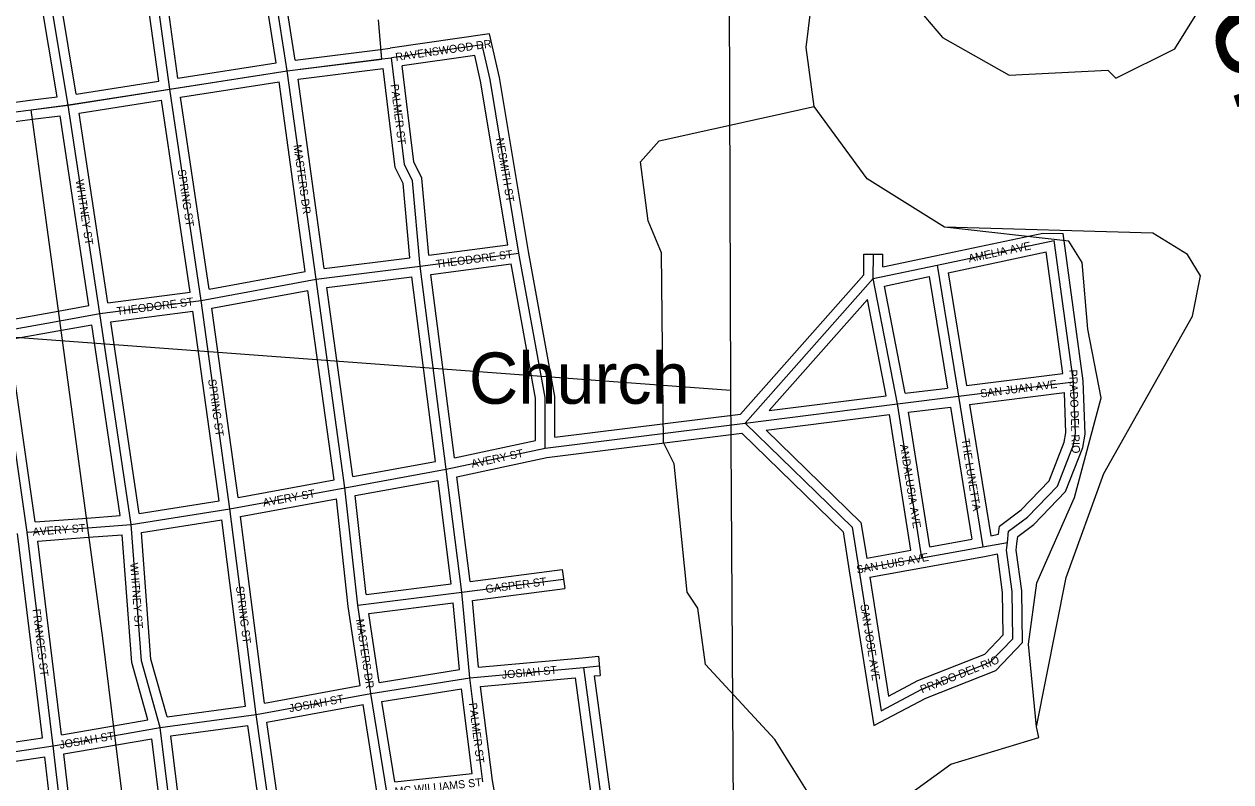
# Model space of a CAD drawing. Extents: x 418523 to 616617, y 1878279 to 2196743.
# Drawn here: x 550037 to 553806, y 2023340 to 2025705 of the extents above; entities that cross this region are included whole.
import ezdxf

# ---------------------------------------------------------------- set-up
doc = ezdxf.new("R2010")
doc.units = 0
for name, color, linetype in [('Level 1', 7, 'Continuous'), ('Level 31', 7, 'Continuous'), ('Level 32', 7, 'Continuous'), ('Level 34', 7, 'Continuous'), ('Level 41', 7, 'Continuous'), ('Level 5', 7, 'Continuous'), ('Level 57', 7, 'Continuous'), ('Level 7', 7, 'Continuous'), ('Level 8', 7, 'Continuous')]:
    doc.layers.add(name, color=color, linetype=linetype)

msp = doc.modelspace()

# ---------------------------------------------------------------- linework, layer by layer
at = {"layer": 'Level 1'}
for p, q in [((552213.198, 2035107.445), (552242.944, 2024561.628)), ((552242.944, 2024561.628), (544796.972, 2025112.883)), ((552242.944, 2024561.628), (552312.246, 2014734.776))]:
    msp.add_line(p, q, dxfattribs=at)
at = {"layer": 'Level 31'}
for p, q in [((550492.015, 2025501.572), (550402.323, 2026152.062)), ((550175.332, 2025452.304), (550101.517, 2025894.369)), ((550859.103, 2025559.062), (550827.358, 2025758.805)), ((551467.703, 2025640.592), (551184.316, 2025599.948)), ((550859.103, 2025559.062), (551154.52, 2025596.033)), ((551154.52, 2025596.033), (551184.316, 2025599.948)), ((550492.015, 2025501.572), (550859.103, 2025559.062)), ((550949.123, 2024908.573), (550859.103, 2025559.062)), ((550175.332, 2025452.304), (550492.015, 2025501.572)), ((550590.243, 2024842.695), (550492.015, 2025501.572)), ((550059.636, 2025437.366), (550175.332, 2025452.304)), ((550273.578, 2024801.789), (550175.332, 2025452.304)), ((549858.355, 2025411.768), (550059.636, 2025437.366)), ((552888.765, 2024952.498), (553254.641, 2025029.653)), ((553314.874, 2024588.724), (553254.641, 2025029.653)), ((551274.341, 2024949.46), (551582.765, 2024990.033)), ((552689.34, 2024910.514), (552689.555, 2024986.882)), ((550949.123, 2024908.573), (551274.341, 2024949.46)), ((551355.861, 2024315.361), (551274.341, 2024949.46)), ((552689.34, 2024910.514), (552888.765, 2024952.498)), ((552888.765, 2024952.498), (552955.42, 2024543.189)), ((550590.243, 2024842.695), (550949.123, 2024908.573)), ((551038.828, 2024258.086), (550949.123, 2024908.573)), ((552289.13, 2024459.616), (552689.34, 2024910.514)), ((552764.6, 2024519.363), (552689.34, 2024910.514)), ((550273.578, 2024801.789), (550590.243, 2024842.695)), ((550680.26, 2024192.205), (550590.243, 2024842.695)), ((549956.547, 2024744.523), (550148.985, 2024779.24)), ((550148.985, 2024779.24), (550273.578, 2024801.789)), ((550371.805, 2024143.275), (550273.578, 2024801.789)), ((550046.626, 2024119.125), (549956.547, 2024744.523)), ((552955.42, 2024543.189), (553314.874, 2024588.724)), ((552289.13, 2024459.616), (552764.6, 2024519.363)), ((552764.6, 2024519.363), (552955.42, 2024543.189)), ((552841.192, 2024038.748), (552764.6, 2024519.363)), ((552955.42, 2024543.189), (553031.411, 2024073.122)), ((551664.679, 2024381.391), (552289.13, 2024459.616)), ((551355.861, 2024315.361), (551664.679, 2024381.391)), ((551038.828, 2024258.086), (551355.861, 2024315.361)), ((551404.829, 2023931.92), (551355.861, 2024315.361)), ((550680.26, 2024192.205), (551038.828, 2024258.086)), ((551079.601, 2023891.032), (551038.828, 2024258.086)), ((550371.805, 2024143.275), (550680.26, 2024192.205)), ((550762.065, 2023550.104), (550680.26, 2024192.205)), ((550046.626, 2024119.125), (550236.471, 2024133.121)), ((550236.471, 2024133.121), (550371.805, 2024143.275)), ((550128.031, 2023451.931), (550046.626, 2024119.125)), ((552841.192, 2024038.748), (553031.411, 2024073.122)), ((553031.411, 2024073.122), (553108.135, 2024087.452)), ((552643.999, 2024003.304), (552841.192, 2024038.748)), ((552643.999, 2024003.304), (552713.73, 2023561.619)), ((551404.829, 2023931.92), (551721.817, 2023972.834)), ((551079.601, 2023891.032), (551404.829, 2023931.92)), ((551429.099, 2023664.922), (551404.829, 2023931.92)), ((551120.64, 2023615.985), (551079.601, 2023891.032)), ((551429.099, 2023664.922), (551784.09, 2023697.363)), ((551784.09, 2023697.363), (551833.852, 2023701.949)), ((551784.09, 2023697.363), (551869.425, 2023063.62)), ((551120.64, 2023615.985), (551429.099, 2023664.922)), ((551469.996, 2023339.691), (551429.099, 2023664.922)), ((550762.065, 2023550.104), (551120.64, 2023615.985)), ((551169.821, 2023307.458), (551120.64, 2023615.985)), ((550461.866, 2023509.15), (550762.065, 2023550.104)), ((550851.82, 2022916.345), (550762.065, 2023550.104)), ((550321.103, 2023484.828), (550461.866, 2023509.15)), ((550543.305, 2022850.685), (550461.866, 2023509.15)), ((550128.031, 2023451.931), (550321.103, 2023484.828)), ((549794.534, 2023402.715), (550128.031, 2023451.931)), ((550201.296, 2022818.217), (550128.031, 2023451.931))]:
    msp.add_line(p, q, dxfattribs=at)
for points in [[(551582.765, 2024990.033), (551492.425, 2025532.15), (551467.703, 2025640.592)], [(551274.341, 2024949.46), (551250.073, 2025216.095), (551225.185, 2025266.351), (551184.316, 2025599.948)], [(551664.679, 2024381.391), (551664.814, 2024539.584), (551582.765, 2024990.033)], [(553108.135, 2024087.452), (553111.717, 2024121.991), (553170.461, 2024165.828), (553264.21, 2024262.662), (553314.32, 2024391.621), (553320.44, 2024426.879), (553314.874, 2024588.724)], [(552289.13, 2024459.616), (552622.824, 2024135.009), (552643.999, 2024003.304)], [(550461.866, 2023509.15), (550403.847, 2023717.696), (550371.805, 2024143.275)], [(552713.73, 2023561.619), (552840.987, 2023628.901), (553054.798, 2023713.394), (553125.35, 2023786.656), (553122.912, 2023933.581), (553105.53, 2024063.095), (553108.135, 2024087.452)]]:
    msp.add_lwpolyline(points, dxfattribs=at)
at = {"layer": 'Level 32'}
for p, q in [((550458.27, 2025526.683), (550376.265, 2026121.421)), ((550517.562, 2025535.938), (550436.439, 2026124.283)), ((550140.615, 2025478.07), (550075.932, 2025865.441)), ((550200.037, 2025486.508), (550131.441, 2025897.321)), ((550824.756, 2025584.049), (550797.73, 2025754.096)), ((550884.176, 2025592.434), (550856.987, 2025763.512)), ((551490.81, 2025674.213), (551180.408, 2025629.692)), ((550884.176, 2025592.434), (551150.612, 2025625.778)), ((551150.612, 2025625.778), (551180.408, 2025629.692)), ((551444.598, 2025606.969), (551217.669, 2025574.422)), ((550517.562, 2025535.938), (550824.756, 2025584.048)), ((550892.989, 2025533.066), (551158.22, 2025566.261)), ((550200.038, 2025486.508), (550458.27, 2025526.683)), ((550974.78, 2024942.035), (550892.988, 2025533.066)), ((550526.08, 2025476.54), (550833.573, 2025524.696)), ((550915.47, 2024932.896), (550833.573, 2025524.696)), ((549885.827, 2025445.503), (550055.851, 2025467.127)), ((550055.795, 2025467.12), (550140.615, 2025478.07)), ((550209.458, 2025427.251), (550466.795, 2025467.286)), ((550556.06, 2024868.528), (550466.795, 2025467.286)), ((550615.342, 2024877.802), (550526.08, 2025476.54)), ((550063.478, 2025407.612), (550150.054, 2025418.79)), ((550239.564, 2024826.121), (550150.054, 2025418.79)), ((550298.858, 2024835.304), (550209.458, 2025427.251)), ((549892.518, 2025385.869), (550063.421, 2025407.605)), ((553344.805, 2024591.276), (553281.96, 2025051.33)), ((551301.389, 2024983.276), (551548.069, 2025015.727)), ((550974.78, 2024942.034), (551241.837, 2024975.609)), ((552659.373, 2024921.943), (552659.555, 2024986.966)), ((552659.555, 2024986.966), (552719.556, 2024986.796)), ((552719.446, 2024947.509), (552719.556, 2024986.796)), ((552719.447, 2024947.509), (552882.585, 2024981.854)), ((552922.98, 2024929.051), (553229.281, 2024993.643)), ((553281.05, 2024614.68), (553229.282, 2024993.644)), ((550615.342, 2024877.803), (550915.47, 2024932.896)), ((551307.913, 2024923.616), (551558.368, 2024956.564)), ((551381.462, 2024351.512), (551307.913, 2024923.615)), ((552922.98, 2024929.051), (552980.378, 2024576.59)), ((550982.991, 2024882.594), (551248.401, 2024915.961)), ((551322.47, 2024339.814), (551248.4, 2024915.961)), ((552274.193, 2024487.979), (552659.373, 2024921.942)), ((552724.371, 2024887.229), (552864.204, 2024916.668)), ((552788.754, 2024552.611), (552724.371, 2024887.229)), ((552864.204, 2024916.668), (552920.805, 2024569.1)), ((550298.858, 2024835.304), (550556.06, 2024868.528)), ((550623.897, 2024818.37), (550923.69, 2024873.401)), ((551005.19, 2024282.407), (550923.69, 2024873.401)), ((551064.275, 2024293.168), (550982.99, 2024882.593)), ((550143.643, 2024808.761), (550239.564, 2024826.121)), ((550705.68, 2024227.378), (550623.897, 2024818.37)), ((552364.487, 2024499.321), (552671.38, 2024845.081)), ((552729.091, 2024545.136), (552671.38, 2024845.081)), ((549981.737, 2024779.552), (550143.66, 2024808.764)), ((550307.765, 2024775.954), (550564.601, 2024809.131)), ((550397.011, 2024177.649), (550307.765, 2024775.954)), ((550646.511, 2024217.226), (550564.601, 2024809.131)), ((549990.37, 2024720.139), (550154.312, 2024749.715)), ((550154.329, 2024749.718), (550248.471, 2024766.756)), ((550337.37, 2024170.776), (550248.471, 2024766.756)), ((550072.331, 2024151.101), (549990.37, 2024720.139)), ((552980.378, 2024576.59), (553281.05, 2024614.679)), ((552788.755, 2024552.611), (552920.805, 2024569.099)), ((552989.992, 2024517.327), (553286.022, 2024554.828)), ((552364.487, 2024499.321), (552729.09, 2024545.137)), ((552799.111, 2024493.438), (552930.423, 2024509.833)), ((552930.424, 2024509.833), (552997.096, 2024097.406)), ((552989.992, 2024517.327), (553056.122, 2024108.256)), ((551694.709, 2024415.387), (552274.193, 2024487.979)), ((552354.762, 2024437.626), (552739.542, 2024485.976)), ((552806.938, 2024063.071), (552739.542, 2024485.976)), ((552866, 2024073.716), (552799.111, 2024493.437)), ((551381.462, 2024351.513), (551634.7, 2024405.659)), ((551669.69, 2024351.783), (552278.55, 2024428.055)), ((551064.275, 2024293.168), (551322.47, 2024339.813)), ((551389.115, 2024291.791), (551669.69, 2024351.783)), ((550705.68, 2024227.378), (551005.19, 2024282.407)), ((551430.784, 2023965.518), (551389.116, 2024291.791)), ((551071.74, 2024233.545), (551330.105, 2024280.221)), ((551371.263, 2023957.936), (551330.105, 2024280.221)), ((550397.01, 2024177.649), (550646.512, 2024217.226)), ((550713.61, 2024167.828), (551012.568, 2024222.757)), ((551049.847, 2023887.161), (551012.568, 2024222.757)), ((551106.059, 2023924.595), (551071.74, 2024233.544)), ((550234.226, 2024163.037), (550337.37, 2024170.776)), ((550072.331, 2024151.101), (550234.265, 2024163.04)), ((550403.795, 2024117.973), (550654.41, 2024157.728)), ((550728.548, 2023575.809), (550654.41, 2024157.727)), ((550787.82, 2023585.339), (550713.61, 2024167.829)), ((550094.708, 2023477.338), (550016.886, 2024115.169)), ((550080.219, 2024091.519), (550238.678, 2024103.201)), ((550238.717, 2024103.203), (550344.141, 2024111.113)), ((552866, 2024073.716), (552997.096, 2024097.406)), ((553056.123, 2024108.256), (553080.607, 2024112.829)), ((550154.002, 2023486.788), (550080.22, 2024091.519)), ((552668.769, 2024038.236), (552806.937, 2024063.071)), ((552846.528, 2024009.225), (553036.747, 2024043.599)), ((553036.92, 2024043.631), (553076.872, 2024051.092)), ((551430.784, 2023965.518), (551717.978, 2024002.587)), ((551717.978, 2024002.587), (551725.658, 2023943.08)), ((552614.365, 2023998.625), (552690.644, 2023515.476)), ((552678.213, 2023978.971), (552846.5, 2024009.22)), ((551106.059, 2023924.595), (551371.263, 2023957.936)), ((551437.322, 2023905.864), (551725.658, 2023943.08)), ((552678.213, 2023978.971), (552736.819, 2023607.761)), ((551456.26, 2023697.529), (551437.323, 2023905.864)), ((551086.688, 2023640.25), (551049.847, 2023887.161)), ((551113.805, 2023865.095), (551377.764, 2023898.28)), ((551396.681, 2023690.154), (551377.763, 2023898.279)), ((551145.844, 2023650.359), (551113.805, 2023865.094)), ((551456.26, 2023697.529), (551781.36, 2023727.239)), ((551781.336, 2023727.237), (551831.1, 2023731.823)), ((551831.1, 2023731.823), (551836.606, 2023672.074)), ((551145.845, 2023650.359), (551396.681, 2023690.154)), ((551462.738, 2023637.87), (551758.194, 2023664.871)), ((551758.194, 2023664.871), (551835.629, 2023089.796)), ((551817.998, 2023670.359), (551836.606, 2023672.074)), ((551817.998, 2023670.359), (551894.835, 2023099.737)), ((550787.82, 2023585.338), (551086.688, 2023640.25)), ((551154.993, 2023591.058), (551403.199, 2023630.436)), ((551436.419, 2023366.257), (551403.2, 2023630.437)), ((551499.661, 2023344.237), (551462.738, 2023637.87)), ((550483.753, 2023542.413), (550728.548, 2023575.81)), ((550795.807, 2023525.8), (551095.849, 2023580.926)), ((551140.125, 2023303.175), (551095.85, 2023580.926)), ((551194.961, 2023340.331), (551154.993, 2023591.058)), ((550316.064, 2023514.402), (550424.074, 2023533.064)), ((550154.001, 2023486.788), (550316.064, 2023514.402)), ((550495.277, 2023483.429), (550736.546, 2023516.343)), ((550818.19, 2022939.859), (550736.546, 2023516.343)), ((550877.043, 2022952.198), (550795.808, 2023525.8)), ((549820.952, 2023436.938), (550094.709, 2023477.338)), ((550161.1, 2023427.132), (550326.143, 2023455.254)), ((550326.211, 2023455.266), (550435.956, 2023474.227)), ((550509.753, 2022877.557), (550435.957, 2023474.227)), ((550569.064, 2022886.838), (550495.277, 2023483.429)), ((549828.2, 2023377.356), (550101.785, 2023417.731)), ((550168.211, 2022843.177), (550101.785, 2023417.731)), ((550227.729, 2022850.809), (550161.099, 2023427.131)), ((551194.961, 2023340.331), (551436.419, 2023366.257)), ((551551.884, 2023055.912), (551499.661, 2023344.237))]:
    msp.add_line(p, q, dxfattribs=at)
for points in [[(551612.28, 2024995.409), (551521.872, 2025537.954), (551490.81, 2025674.213)], [(551548.069, 2025015.727), (551462.977, 2025526.345), (551444.598, 2025606.969)], [(551241.838, 2024975.609), (551220.703, 2025207.799), (551196.03, 2025257.624), (551158.22, 2025566.261)], [(551301.389, 2024983.276), (551279.442, 2025224.39), (551254.341, 2025275.078), (551217.668, 2025574.423)], [(552882.575, 2024981.852), (553219.1, 2025052.817), (553281.96, 2025051.33)], [(551694.709, 2024415.387), (551694.817, 2024542.281), (551612.28, 2024995.409)], [(551634.7, 2024405.659), (551634.81, 2024536.886), (551558.367, 2024956.564)], [(553137.975, 2024084.356), (553140.2, 2024105.813), (553190.337, 2024143.226), (553289.98, 2024246.148), (553343.368, 2024383.542), (553350.53, 2024424.807), (553344.805, 2024591.276)], [(553080.607, 2024112.83), (553083.234, 2024138.168), (553150.585, 2024188.429), (553238.441, 2024279.176), (553285.273, 2024399.699), (553290.35, 2024428.951), (553286.022, 2024554.828)], [(552354.761, 2024437.626), (552650.867, 2024149.584), (552668.769, 2024038.236)], [(552278.55, 2024428.054), (552594.781, 2024120.434), (552614.378, 2023998.541)], [(550424.074, 2023533.064), (550374.152, 2023712.501), (550344.141, 2024111.113)], [(550483.752, 2023542.413), (550433.541, 2023722.893), (550403.795, 2024117.973)], [(552690.643, 2023515.476), (552853.55, 2023601.607), (553071.886, 2023687.889), (553155.552, 2023774.767), (553152.879, 2023935.832), (553135.745, 2024063.501), (553137.965, 2024084.263)], [(552736.82, 2023607.761), (552828.425, 2023656.195), (553037.71, 2023738.9), (553095.149, 2023798.543), (553092.945, 2023931.33), (553076.872, 2024051.092)]]:
    msp.add_lwpolyline(points, dxfattribs=at)
at = {"layer": 'Level 5'}
msp.add_lwpolyline([(553446.836, 2025536.42), (553630.529, 2025627.524), (553739.488, 2025802.229), (553714.706, 2025877.351), (553498.32, 2025986.411), (553365.463, 2026153.603), (553140.507, 2026187.661), (553082.285, 2026229.541), (552957.143, 2026196.589), (552739.453, 2025913.84), (552764.195, 2025830.408), (552905.391, 2025663.226), (553113.408, 2025545.826), (553421.925, 2025561.52), (553446.836, 2025536.42)], close=True, dxfattribs=at)
for points in [[(552504.525, 2025447.786), (552480.112, 2025631.251), (552531.525, 2026056.241)], [(552911.802, 2025071.312), (552670.534, 2025222.153), (552504.525, 2025447.786)], [(553198.546, 2023511.5), (553291.75, 2023978.011), (553409.507, 2024302.761), (553686.205, 2024793.725), (553711.603, 2024918.678), (553670.151, 2024985.499), (553561.977, 2025052.55), (552911.802, 2025071.312)], [(553316.637, 2021360.291), (553300.365, 2021477.064), (553234.03, 2021594.006), (553058.937, 2021586.223), (552958.795, 2021553.211), (552800.57, 2021603.711), (552809.229, 2021703.753), (553017.843, 2021761.417), (553084.793, 2021844.55), (553060.469, 2022053.064), (552745.58, 2022645.954), (552762.808, 2022820.959), (552829.858, 2022929.132), (552813.705, 2023087.556), (552763.912, 2023162.746), (552772.64, 2023279.449), (552931.392, 2023395.644), (553206.787, 2023478.119), (553198.546, 2023511.5)]]:
    msp.add_lwpolyline(points, dxfattribs=at)
at = {"layer": 'Level 7'}
for points in [[(552480.973, 2023313.716), (552381.458, 2023472.429), (552165.458, 2023706.572), (552141.005, 2023881.696), (552107.823, 2023931.846), (552067.445, 2024332.126), (552034.303, 2024398.916), (552027.892, 2024990.83), (551986.53, 2025090.992), (551962.116, 2025274.456), (552020.696, 2025340.948), (552504.525, 2025447.786)], [(553198.546, 2023511.5), (553174.351, 2023769.996), (553199.531, 2023960.655), (553317.638, 2024227.636), (553400.747, 2024538.381), (553359.186, 2024752.839), (553341.684, 2024960.731), (553300.251, 2025027.83), (552911.802, 2025071.312)]]:
    msp.add_lwpolyline(points, dxfattribs=at)
at = {"layer": 'Level 8'}
msp.add_lwpolyline([(550738.818, 2020693.646), (550733.816, 2020778.647), (550705.812, 2020966.651), (550645.804, 2021376.66), (550622.8, 2021534.663), (550613.799, 2021597.665), (550511.786, 2022183.677), (550412.774, 2022752.689), (550401.772, 2022836.691), (550320.759, 2023484.705), (550282.753, 2023788.711), (550236.745, 2024132.719), (550148.732, 2024779.733), (550059.719, 2025437.747), (550175.72, 2025452.749), (550491.727, 2025501.754), (550858.735, 2025558.76), (551154.741, 2025595.764), (551143.739, 2025717.766)], dxfattribs=at)

# ---------------------------------------------------------------- texts
at = {"layer": 'Level 34'}
for s, height, rotation, p in [('RAVENSWOOD DR', 25, 8.161256, (551198.709, 2025589.386)), ('PALMER ST', 25, 276.983511, (551182.003, 2025516.038)), ('NESMITH ST', 24.9992, 279.460033, (551510.511, 2025347.577)), ('MASTERS DR', 24.9992, 277.877958, (550878.586, 2025327.098)), ('SPRING ST', 25, 278.47835, (550516.924, 2025249.728)), ('WHITNEY ST', 25, 278.587353, (550198.127, 2025217.676)), ('THEODORE ST', 25, 7.493628, (551324.791, 2024943.49)), ('AMELIA AVE', 25, 11.907272, (552988.762, 2024960.812)), ('THEODORE ST', 25, 7.359692, (550328.087, 2024796.228)), ('PRADO DEL RIO', 25, 271.968636, (553301.074, 2024626.357)), ('SPRING ST', 25, 277.877706, (550611.86, 2024595.294)), ('SAN JUAN AVE', 25, 7.219058, (553024.7, 2024539.367)), ('THE LUNETTA', 25, 279.182047, (552964.403, 2024409.311)), ('AVERY ST', 25, 12.068211, (551436.652, 2024319.855)), ('ANDALUSIA AVE', 24.99916, 279.053778, (552772.263, 2024391.856)), ('AVERY ST', 25, 10.4103, (550785.133, 2024198.766)), ('AVERY ST', 25, 4.215625, (550064.725, 2024107.927)), ('WHITNEY ST', 25, 274.304714, (550368.339, 2024022.827)), ('SAN LUIS AVE', 24.99916, 10.189133, (552638.792, 2023989.669)), ('SPRING ST', 25, 277.259508, (550698.613, 2023949.247)), ('GASPER ST', 25, 7.353867, (551480.114, 2023929.036)), ('FRANCES ST', 25, 276.955306, (550063.42, 2023878.276)), ('SAN JOSE AVE', 25, 278.970589, (552648.837, 2023892.512)), ('MASTERS DR', 25, 278.48515, (551073.605, 2023846.521)), ('PRADO DEL RIO', 25, 21.56208, (552841.761, 2023615.769)), ('JOSIAH ST', 25, 5.220867, (551530.101, 2023661.601)), ('JOSIAH ST', 25, 10.410256, (550866.941, 2023556.666)), ('PALMER ST', 25, 277.166261, (551426.537, 2023585.123)), ('JOSIAH ST', 25, 9.668981, (550149.82, 2023442.965)), ('MC WILLIAMS ST', 25, 6.128147, (551196.291, 2023297.731))]:
    msp.add_text(s, height=height, rotation=rotation, dxfattribs=at).set_placement(p)
at = {"layer": 'Level 41'}
msp.add_text('San Sebastian River', height=319.99916, rotation=288.294108, dxfattribs=at).set_placement((552625.695, 2029077.902))
at = {"layer": 'Level 57'}
msp.add_text('Church', height=160, dxfattribs=at).set_placement((551426.157, 2024519.902))

doc.saveas('drawing.dxf')
